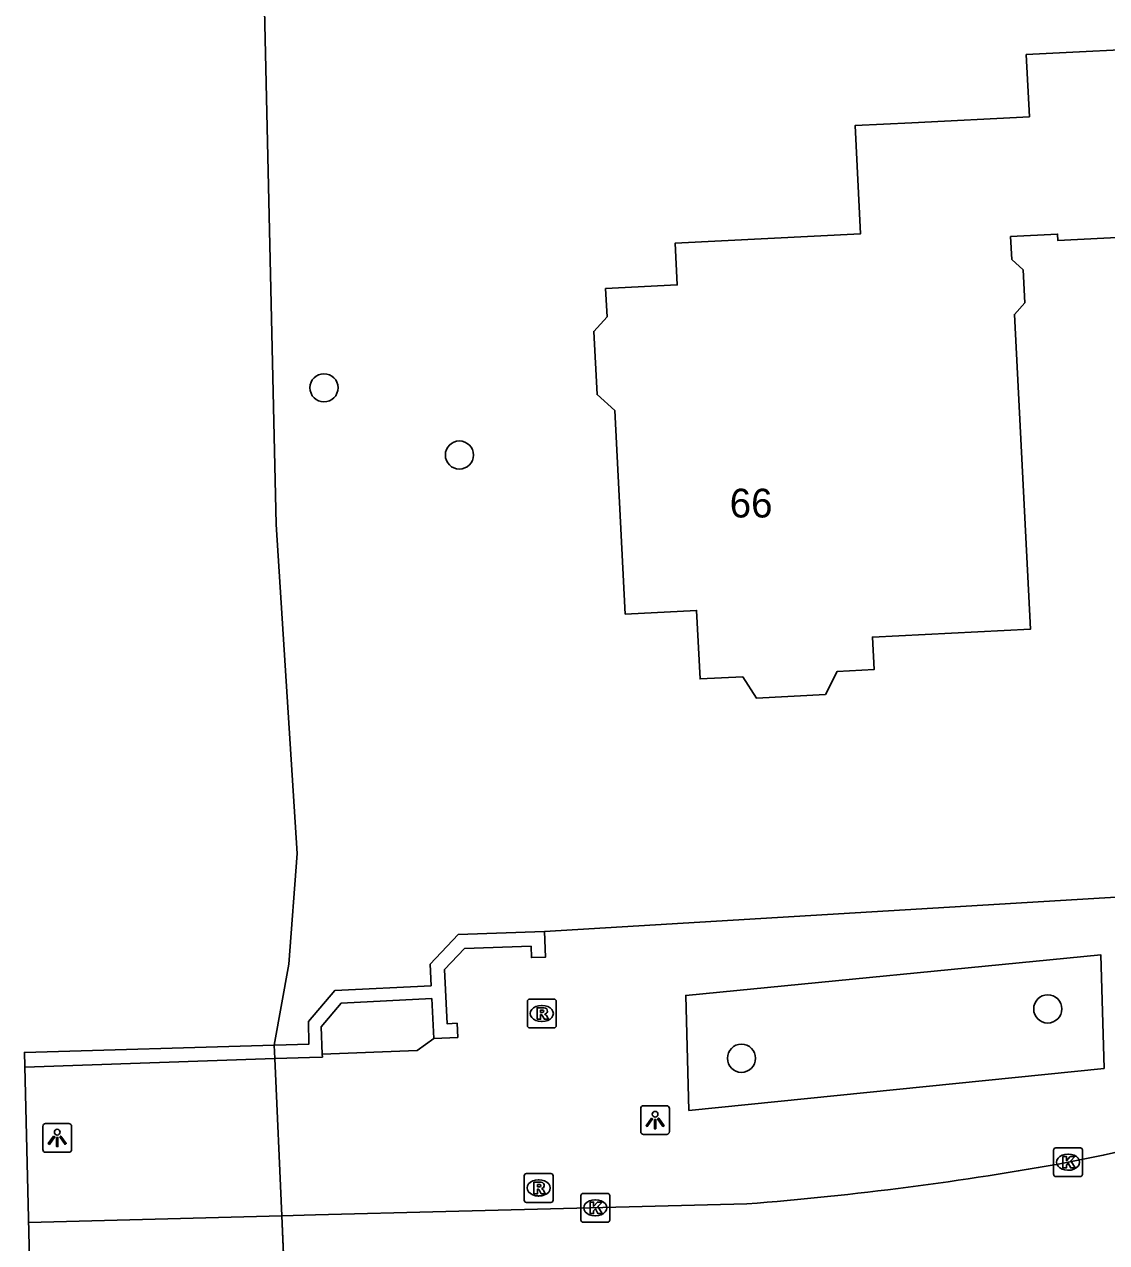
# Model space of a CAD drawing. Extents: x 161772 to 163123, y 383092 to 383917.
# Drawn here: x 161775.67 to 161813.26, y 383606.74 to 383649.06 of the extents above; entities that cross this region are included whole.
import ezdxf

# ---------------------------------------------------------------- set-up
doc = ezdxf.new("R2010")
doc.units = 0
for name, color, linetype in [('IMGEO_Boom', 7, 'Continuous'), ('IMGEO_Dek', 7, 'Continuous'), ('IMGEO_Hek', 7, 'Continuous'), ('IMGEO_Kolk', 7, 'Continuous'), ('IMGEO_Lichtpunt', 7, 'Continuous'), ('IMGEO_Muur', 7, 'Continuous'), ('IMGEO_Pand', 7, 'Continuous'), ('IMGEO_Pand_nummerreeks', 7, 'Continuous'), ('IMGEO_Rijbaan_lokaal_open', 7, 'Continuous'), ('IMGEO_Rioolput', 7, 'Continuous'), ('IMGEO_Voetpad_open', 7, 'Continuous'), ('IMGEO_Waterloop', 7, 'Continuous')]:
    doc.layers.add(name, color=color, linetype=linetype)

msp = doc.modelspace()

# ---------------------------------------------------------------- linework, layer by layer
at = {"layer": 'IMGEO_Boom'}
for centre in [(161786.076, 383636.435), (161790.78, 383634.1), (161811.211, 383614.857), (161800.574, 383613.143)]:
    msp.add_circle(centre, 0.489, dxfattribs=at)
at = {"layer": 'IMGEO_Dek'}
msp.add_lwpolyline([(161776.038, 383598.121), (161776.039, 383598.121), (161784.356, 383598.482), (161785.007, 383598.51), (161784.978, 383599.173), (161784.608, 383607.669), (161784.371, 383613.131), (161784.35, 383613.602), (161775.671, 383613.348), (161775.671, 383613.348), (161775.868, 383605.176)], close=True, dxfattribs=at)
at = {"layer": 'IMGEO_Hek'}
msp.add_lwpolyline([(161775.671, 383613.348), (161775.671, 383613.348), (161784.35, 383613.602)], dxfattribs=at)
at = {"layer": 'IMGEO_Kolk'}
for p, q in [((161811.416, 383609.106), (161811.416, 383609.958)), ((161811.491, 383610.032), (161812.343, 383610.032)), ((161811.904, 383609.812), (161811.929, 383609.812)), ((161812.417, 383609.958), (161812.417, 383609.106)), ((161811.927, 383609.252), (161811.902, 383609.252)), ((161812.343, 383609.032), (161811.491, 383609.032)), ((161795.072, 383608.449), (161795.924, 383608.449)), ((161794.997, 383607.523), (161794.997, 383608.375)), ((161795.485, 383608.229), (161795.51, 383608.229)), ((161795.998, 383608.375), (161795.998, 383607.523)), ((161795.508, 383607.669), (161795.483, 383607.669)), ((161795.924, 383607.449), (161795.072, 383607.449))]:
    msp.add_line(p, q, dxfattribs=at)
for points in [[(161811.416, 383609.106), (161811.416, 383609.958)], [(161811.491, 383610.032), (161812.343, 383610.032)], [(161811.737, 383609.732), (161811.86, 383609.732), (161811.86, 383609.581), (161811.99, 383609.732), (161812.154, 383609.732), (161812.008, 383609.581), (161812.161, 383609.332), (161812.009, 383609.332), (161811.924, 383609.496), (161811.86, 383609.429), (161811.86, 383609.332), (161811.737, 383609.332), (161811.737, 383609.732)], [(161812.417, 383609.958), (161812.417, 383609.106)], [(161812.343, 383609.032), (161811.491, 383609.032)], [(161795.072, 383608.449), (161795.924, 383608.449)], [(161794.997, 383607.523), (161794.997, 383608.375)], [(161795.318, 383608.149), (161795.441, 383608.149), (161795.441, 383607.998), (161795.571, 383608.149), (161795.735, 383608.149), (161795.589, 383607.998), (161795.742, 383607.749), (161795.59, 383607.749), (161795.505, 383607.913), (161795.441, 383607.846), (161795.441, 383607.749), (161795.318, 383607.749), (161795.318, 383608.149)], [(161795.998, 383608.375), (161795.998, 383607.523)], [(161795.924, 383607.449), (161795.072, 383607.449)]]:
    msp.add_lwpolyline(points, dxfattribs=at)
for centre, start, end in [((161811.493, 383609.956), 91.552, 178.448), ((161811.493, 383609.956), 91.552, 178.448), ((161812.341, 383609.956), 1.552, 88.448), ((161812.341, 383609.956), 1.552, 88.448), ((161811.493, 383609.108), 181.552, 268.448), ((161811.493, 383609.108), 181.552, 268.448), ((161812.341, 383609.108), 271.552, 358.448), ((161812.341, 383609.108), 271.552, 358.448), ((161795.074, 383608.373), 91.552, 178.448), ((161795.074, 383608.373), 91.552, 178.448), ((161795.922, 383608.373), 1.552, 88.448), ((161795.922, 383608.373), 1.552, 88.448), ((161795.074, 383607.525), 181.552, 268.448), ((161795.074, 383607.525), 181.552, 268.448), ((161795.922, 383607.525), 271.552, 358.448), ((161795.922, 383607.525), 271.552, 358.448)]:
    msp.add_arc(centre, 0.0765, start, end, dxfattribs=at)
for centre, major_axis, ratio, start_param, end_param in [((161811.903, 383609.532), (-0.387, 0.002), 0.722429, 4.712389, 7.853982), ((161811.928, 383609.532), (-0.39, 0.002), 0.717154, 1.570796, 4.712389), ((161795.484, 383607.949), (-0.387, 0.002), 0.722429, 4.712389, 7.853982), ((161795.509, 383607.949), (-0.39, 0.002), 0.717154, 1.570796, 4.712389)]:
    msp.add_ellipse(centre, major_axis=major_axis, ratio=ratio, start_param=start_param, end_param=end_param, dxfattribs=at)
at = {"layer": 'IMGEO_Lichtpunt'}
for p, q in [((161797.077, 383611.401), (161797.077, 383610.594)), ((161797.077, 383611.401), (161797.077, 383610.594)), ((161797.979, 383611.496), (161797.171, 383611.496)), ((161797.979, 383611.496), (161797.171, 383611.496)), ((161798.073, 383610.594), (161798.073, 383611.401)), ((161798.073, 383610.594), (161798.073, 383611.401)), ((161776.313, 383610.779), (161776.313, 383609.972)), ((161776.313, 383610.779), (161776.313, 383609.972)), ((161777.215, 383610.874), (161776.407, 383610.874)), ((161777.215, 383610.874), (161776.407, 383610.874)), ((161777.309, 383609.972), (161777.309, 383610.779)), ((161777.309, 383609.972), (161777.309, 383610.779)), ((161797.171, 383610.5), (161797.979, 383610.5)), ((161797.171, 383610.5), (161797.979, 383610.5)), ((161776.407, 383609.878), (161777.215, 383609.878)), ((161776.407, 383609.878), (161777.215, 383609.878))]:
    msp.add_line(p, q, dxfattribs=at)
for points in [[(161797.451, 383611.065), (161797.49, 383611.037), (161797.302, 383610.775), (161797.264, 383610.802), (161797.451, 383611.065)], [(161797.553, 383611.017), (161797.6, 383611.017), (161797.6, 383610.695), (161797.553, 383610.695), (161797.553, 383611.017)], [(161797.663, 383611.037), (161797.701, 383611.064), (161797.888, 383610.802), (161797.849, 383610.774), (161797.663, 383611.037)], [(161776.687, 383610.443), (161776.726, 383610.415), (161776.538, 383610.153), (161776.5, 383610.18), (161776.687, 383610.443)], [(161776.789, 383610.395), (161776.836, 383610.395), (161776.836, 383610.073), (161776.789, 383610.073), (161776.789, 383610.395)], [(161776.899, 383610.415), (161776.937, 383610.442), (161777.124, 383610.18), (161777.085, 383610.152), (161776.899, 383610.415)]]:
    msp.add_lwpolyline(points, dxfattribs=at)
for centre in [(161797.576, 383611.199), (161776.812, 383610.577)]:
    msp.add_circle(centre, 0.0994, dxfattribs=at)
for centre, start, end in [((161797.171, 383611.401), 90, 180), ((161797.171, 383611.401), 90, 180), ((161797.979, 383611.401), 0, 90), ((161797.979, 383611.401), 0, 90), ((161776.407, 383610.779), 90, 180), ((161776.407, 383610.779), 90, 180), ((161777.215, 383610.779), 0, 90), ((161777.215, 383610.779), 0, 90), ((161797.171, 383610.594), 180, 270), ((161797.171, 383610.594), 180, 270), ((161797.979, 383610.594), 270, 0), ((161797.979, 383610.594), 270, 360), ((161776.407, 383609.972), 180, 270), ((161776.407, 383609.972), 180, 270), ((161777.215, 383609.972), 270, 0), ((161777.215, 383609.972), 270, 360)]:
    msp.add_arc(centre, 0.0946, start, end, dxfattribs=at)
at = {"layer": 'IMGEO_Muur'}
for points in [[(161793.739, 383617.542), (161790.74, 383617.443), (161789.758, 383616.412), (161789.796, 383615.665), (161786.449, 383615.497), (161785.539, 383614.416), (161785.551, 383613.637), (161784.766, 383613.616), (161784.35, 383613.602)], [(161789.888, 383613.827), (161790.721, 383613.869), (161790.697, 383614.358), (161790.353, 383614.341), (161790.258, 383616.227), (161790.957, 383616.96), (161793.266, 383617.036), (161793.279, 383616.644), (161793.769, 383616.66), (161793.739, 383617.542)], [(161789.888, 383613.827), (161789.818, 383615.215), (161786.667, 383615.057), (161785.978, 383614.239), (161786.015, 383613.286)], [(161784.371, 383613.131), (161784.35, 383613.602)], [(161775.683, 383612.831), (161775.684, 383612.831), (161784.371, 383613.131)], [(161784.371, 383613.131), (161784.786, 383613.145), (161785.569, 383613.171), (161786.019, 383613.186), (161786.015, 383613.286)]]:
    msp.add_lwpolyline(points, dxfattribs=at)
at = {"layer": 'IMGEO_Pand'}
for points in [[(161810.577, 383645.851), (161810.467, 383648.011), (161815.572, 383648.271)], [(161815.904, 383641.773), (161811.561, 383641.551), (161811.55, 383641.774), (161809.919, 383641.691), (161809.959, 383640.893), (161810.355, 383640.536), (161810.414, 383639.381), (161810.055, 383638.984), (161810.613, 383628.055), (161805.12, 383627.774), (161805.178, 383626.646), (161803.899, 383626.581), (161803.489, 383625.78), (161801.094, 383625.658), (161800.617, 383626.395), (161799.136, 383626.32), (161799.015, 383628.702), (161796.538, 383628.576), (161796.177, 383635.642), (161795.558, 383636.202), (161795.446, 383638.394), (161795.905, 383638.902), (161795.855, 383639.882), (161798.342, 383640.009), (161798.268, 383641.459), (161804.712, 383641.789), (161804.52, 383645.542), (161806.485, 383645.642), (161810.577, 383645.851)]]:
    msp.add_lwpolyline(points, dxfattribs=at)
at = {"layer": 'IMGEO_Rijbaan_lokaal_open'}
for points in [[(161811.917, 383609.532), (161813.141, 383609.772), (161814.722, 383610.136), (161818.025, 383610.973)], [(161784.608, 383607.669), (161785.786, 383607.699), (161790.313, 383607.816), (161800.765, 383608.087)], [(161775.813, 383607.441), (161775.814, 383607.441), (161784.608, 383607.669)], [(161784.847, 383602.183), (161784.608, 383607.669)]]:
    msp.add_lwpolyline(points, dxfattribs=at)
msp.add_arc((161792.318, 383717.032), 109.272, 274.4334, 280.33232, dxfattribs=at)
at = {"layer": 'IMGEO_Rioolput'}
for p, q in [((161793.214, 383615.199), (161794.066, 383615.199)), ((161793.139, 383614.273), (161793.139, 383615.125)), ((161793.627, 383614.979), (161793.652, 383614.979)), ((161794.14, 383615.125), (161794.14, 383614.273)), ((161793.65, 383614.419), (161793.625, 383614.419)), ((161794.066, 383614.199), (161793.214, 383614.199)), ((161793.031, 383608.213), (161793.031, 383609.065)), ((161793.106, 383609.139), (161793.958, 383609.139)), ((161793.519, 383608.919), (161793.544, 383608.919)), ((161794.032, 383609.065), (161794.032, 383608.213)), ((161793.958, 383608.139), (161793.106, 383608.139)), ((161793.542, 383608.359), (161793.517, 383608.359))]:
    msp.add_line(p, q, dxfattribs=at)
for points in [[(161793.214, 383615.199), (161794.066, 383615.199)], [(161793.139, 383614.273), (161793.139, 383615.125)], [(161793.728, 383614.897), (161793.476, 383614.899), (161793.476, 383614.499)], [(161793.654, 383614.818), (161793.6, 383614.818), (161793.6, 383614.737)], [(161793.6, 383614.737), (161793.652, 383614.737)], [(161794.14, 383615.125), (161794.14, 383614.273)], [(161793.476, 383614.499), (161793.6, 383614.499), (161793.6, 383614.661), (161793.611, 383614.661)], [(161793.658, 383614.632), (161793.729, 383614.499), (161793.869, 383614.499), (161793.804, 383614.625)], [(161794.066, 383614.199), (161793.214, 383614.199)], [(161793.031, 383608.213), (161793.031, 383609.065)], [(161793.106, 383609.139), (161793.958, 383609.139)], [(161793.62, 383608.837), (161793.368, 383608.839), (161793.368, 383608.439)], [(161794.032, 383609.065), (161794.032, 383608.213)], [(161793.368, 383608.439), (161793.492, 383608.439), (161793.492, 383608.601), (161793.503, 383608.601)], [(161793.546, 383608.758), (161793.492, 383608.758), (161793.492, 383608.677)], [(161793.492, 383608.677), (161793.544, 383608.677)], [(161793.55, 383608.572), (161793.621, 383608.439), (161793.761, 383608.439), (161793.696, 383608.565)], [(161793.958, 383608.139), (161793.106, 383608.139)]]:
    msp.add_lwpolyline(points, dxfattribs=at)
for centre, radius, start, end in [((161793.216, 383615.123), 0.0765, 91.552, 178.448), ((161793.216, 383615.123), 0.0765, 91.552, 178.448), ((161794.064, 383615.123), 0.0765, 1.552, 88.448), ((161794.064, 383615.123), 0.0765, 1.552, 88.448), ((161793.636, 383614.926), 0.19, 274.7715, 282.9687), ((161793.66, 383614.722), 0.0964, 77.0061, 93.1865), ((161793.674, 383614.779), 0.0378, 276.6634, 79.6772), ((161793.727, 383614.787), 0.109, 350.3612, 89.416), ((161793.725, 383614.787), 0.112, 277.5842, 350.9817), ((161793.61, 383614.608), 0.0533, 26.0293, 88.6989), ((161793.709, 383614.572), 0.108, 29.5134, 73.7905), ((161793.216, 383614.275), 0.0765, 181.552, 268.448), ((161793.216, 383614.275), 0.0765, 181.552, 268.448), ((161794.064, 383614.275), 0.0765, 271.552, 358.448), ((161794.064, 383614.275), 0.0765, 271.552, 358.448), ((161793.108, 383609.063), 0.0765, 91.552, 178.448), ((161793.108, 383609.063), 0.0765, 91.552, 178.448), ((161793.619, 383608.727), 0.109, 350.3612, 89.416), ((161793.956, 383609.063), 0.0765, 1.552, 88.448), ((161793.956, 383609.063), 0.0765, 1.552, 88.448), ((161793.502, 383608.548), 0.0533, 26.0293, 88.6989), ((161793.528, 383608.866), 0.19, 274.7715, 282.9687), ((161793.552, 383608.662), 0.0964, 77.0061, 93.1865), ((161793.566, 383608.719), 0.0378, 276.6634, 79.6772), ((161793.617, 383608.727), 0.112, 277.5842, 350.9817), ((161793.601, 383608.512), 0.108, 29.5134, 73.7905), ((161793.108, 383608.215), 0.0765, 181.552, 268.448), ((161793.108, 383608.215), 0.0765, 181.552, 268.448), ((161793.956, 383608.215), 0.0765, 271.552, 358.448), ((161793.956, 383608.215), 0.0765, 271.552, 358.448)]:
    msp.add_arc(centre, radius, start, end, dxfattribs=at)
for centre, major_axis, ratio, start_param, end_param in [((161793.626, 383614.699), (-0.387, 0.002), 0.722429, 4.712389, 7.853982), ((161793.651, 383614.699), (-0.39, 0.002), 0.717154, 1.570796, 4.712389), ((161793.518, 383608.639), (-0.387, 0.002), 0.722429, 4.712389, 7.853982), ((161793.543, 383608.639), (-0.39, 0.002), 0.717154, 1.570796, 4.712389)]:
    msp.add_ellipse(centre, major_axis=major_axis, ratio=ratio, start_param=start_param, end_param=end_param, dxfattribs=at)
at = {"layer": 'IMGEO_Voetpad_open'}
for points in [[(161819.392, 383619.142), (161817.043, 383618.945), (161793.739, 383617.542)], [(161813.165, 383612.785), (161798.749, 383611.331), (161798.641, 383615.325), (161813.056, 383616.735), (161813.165, 383612.785)], [(161786.015, 383613.286), (161789.308, 383613.415), (161789.888, 383613.827)], [(161784.608, 383607.669), (161784.371, 383613.131)]]:
    msp.add_lwpolyline(points, dxfattribs=at)
at = {"layer": 'IMGEO_Waterloop'}
msp.add_lwpolyline([(161784.35, 383613.602), (161784.85, 383616.411), (161785.139, 383620.256), (161784.415, 383631.687), (161783.973, 383651.118), (161785.549, 383662.605)], dxfattribs=at)

# ---------------------------------------------------------------- texts
at = {"layer": 'IMGEO_Pand_nummerreeks'}
msp.add_text('66', height=1, dxfattribs=at).set_placement((161800.165, 383631.93))

doc.saveas('drawing.dxf')
